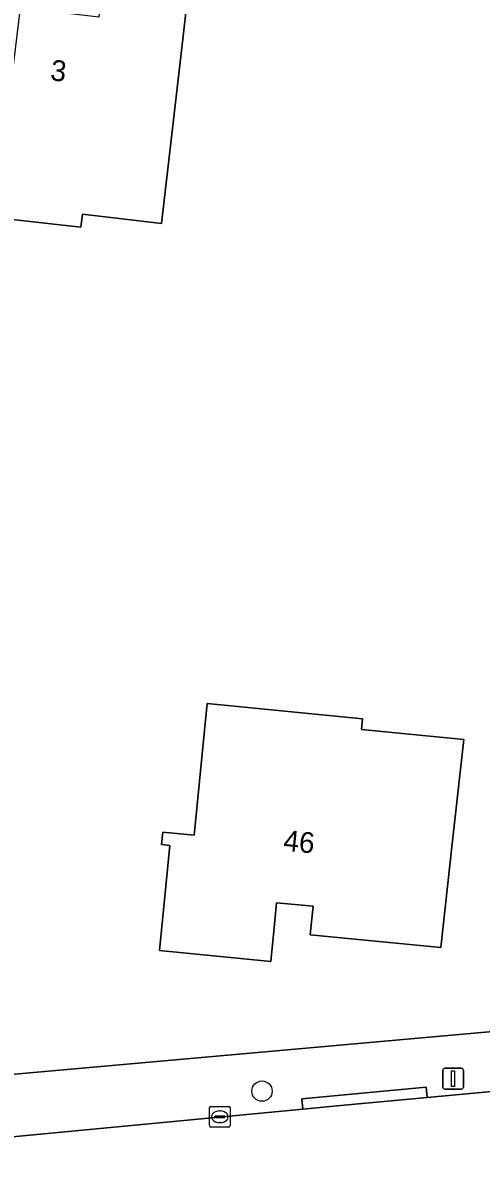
# Model space of a CAD drawing. Extents: x 162396 to 163643, y 386452 to 387406.
# Drawn here: x 163098.8 to 163120.8, y 386719.9 to 386774.2 of the extents above; entities that cross this region are included whole.
import ezdxf

# ---------------------------------------------------------------- set-up
doc = ezdxf.new("R2010")
doc.units = 0
for name, color, linetype in [('IMGEO_Boom', 7, 'Continuous'), ('IMGEO_Erf', 7, 'Continuous'), ('IMGEO_Kolk', 7, 'Continuous'), ('IMGEO_Lichtmast', 7, 'Continuous'), ('IMGEO_Pand', 7, 'Continuous'), ('IMGEO_Pand_nummerreeks', 7, 'Continuous'), ('IMGEO_Rijbaan_lokaal_open', 7, 'Continuous'), ('IMGEO_Voetpad_open', 7, 'Continuous')]:
    doc.layers.add(name, color=color, linetype=linetype)

msp = doc.modelspace()

# ---------------------------------------------------------------- linework, layer by layer
at = {"layer": 'IMGEO_Boom'}
msp.add_circle((163110.277, 386722.934), 0.489, dxfattribs=at)
at = {"layer": 'IMGEO_Erf'}
for points in [[(163106.653, 386775.013), (163106.471, 386773.435), (163105.449, 386764.595), (163101.649, 386765.034), (163101.577, 386764.413), (163097.541, 386764.869)], [(163089.245, 386722.934), (163135.707, 386727.073)]]:
    msp.add_lwpolyline(points, dxfattribs=at)
msp.add_lwpolyline([(163118.865, 386729.831), (163112.594, 386730.442), (163112.728, 386731.81), (163110.975, 386731.981), (163110.842, 386730.613), (163110.701, 386729.165), (163105.353, 386729.686), (163105.844, 386734.729), (163105.448, 386734.768), (163105.507, 386735.369), (163107.023, 386735.221), (163107.639, 386741.54), (163115.111, 386740.812), (163115.06, 386740.293), (163119.971, 386739.81), (163119.416, 386734.801)], close=True, dxfattribs=at)
at = {"layer": 'IMGEO_Kolk'}
for p, q in [((163107.749, 386721.276), (163107.749, 386722.128)), ((163107.824, 386722.202), (163108.676, 386722.202)), ((163108.75, 386722.128), (163108.75, 386721.276)), ((163108.008, 386721.696), (163108.008, 386721.708)), ((163108.446, 386721.659), (163108.048, 386721.659)), ((163108.051, 386721.745), (163108.449, 386721.745)), ((163108.237, 386721.982), (163108.262, 386721.982)), ((163108.492, 386721.708), (163108.492, 386721.696)), ((163108.676, 386721.202), (163107.824, 386721.202)), ((163108.26, 386721.422), (163108.235, 386721.422))]:
    msp.add_line(p, q, dxfattribs=at)
for points in [[(163107.749, 386721.276), (163107.749, 386722.128)], [(163107.824, 386722.202), (163108.676, 386722.202)], [(163108.75, 386722.128), (163108.75, 386721.276)], [(163108.676, 386721.202), (163107.824, 386721.202)]]:
    msp.add_lwpolyline(points, dxfattribs=at)
for centre, radius, start, end in [((163107.826, 386722.126), 0.0765, 91.552, 178.448), ((163107.826, 386722.126), 0.0765, 91.552, 178.448), ((163108.674, 386722.126), 0.0765, 1.552, 88.448), ((163108.674, 386722.126), 0.0765, 1.552, 88.448), ((163108.048, 386721.705), 0.0403, 85.8775, 175.7526), ((163108.045, 386721.695), 0.0366, 178.938, 274.7102), ((163108.449, 386721.702), 0.043, 264.8664, 352.4533), ((163108.453, 386721.707), 0.0386, 1.7309, 96.639), ((163107.826, 386721.278), 0.0765, 181.552, 268.448), ((163107.826, 386721.278), 0.0765, 181.552, 268.448), ((163108.674, 386721.278), 0.0765, 271.552, 358.448), ((163108.674, 386721.278), 0.0765, 271.552, 358.448)]:
    msp.add_arc(centre, radius, start, end, dxfattribs=at)
for centre, major_axis, ratio, start_param, end_param in [((163108.236, 386721.702), (-0.387, 0.002), 0.722429, 4.712389, 7.853982), ((163108.261, 386721.702), (-0.39, 0.002), 0.717154, 1.570796, 4.712389)]:
    msp.add_ellipse(centre, major_axis=major_axis, ratio=ratio, start_param=start_param, end_param=end_param, dxfattribs=at)
at = {"layer": 'IMGEO_Lichtmast'}
for p, q in [((163118.959, 386723.13), (163118.959, 386723.93)), ((163118.959, 386723.93), (163118.959, 386723.13)), ((163119.059, 386724.03), (163119.849, 386724.03)), ((163119.849, 386724.03), (163119.059, 386724.03)), ((163119.949, 386723.93), (163119.949, 386723.13)), ((163119.949, 386723.13), (163119.949, 386723.93)), ((163119.849, 386723.03), (163119.059, 386723.03)), ((163119.059, 386723.03), (163119.849, 386723.03))]:
    msp.add_line(p, q, dxfattribs=at)
msp.add_lwpolyline([(163119.379, 386723.905), (163119.529, 386723.905), (163119.529, 386723.155), (163119.379, 386723.155), (163119.379, 386723.905)], dxfattribs=at)
for centre, start, end in [((163119.059, 386723.93), 90, 180), ((163119.059, 386723.93), 90, 180), ((163119.849, 386723.93), 0, 90), ((163119.849, 386723.93), 360, 90), ((163119.059, 386723.13), 180, 270), ((163119.059, 386723.13), 180, 270), ((163119.849, 386723.13), 270, 0), ((163119.849, 386723.13), 270, 0)]:
    msp.add_arc(centre, 0.1, start, end, dxfattribs=at)
at = {"layer": 'IMGEO_Pand'}
for points in [[(163106.471, 386773.435), (163106.653, 386775.013), (163106.299, 386775.054), (163102.972, 386775.438), (163103.01, 386775.768), (163102.569, 386775.819), (163102.434, 386774.504), (163098.916, 386774.91), (163098.656, 386774.94), (163098.281, 386771.797), (163094.578, 386772.239), (163094.119, 386768.051), (163093.013, 386757.959), (163096.663, 386757.522), (163097.541, 386764.869), (163101.577, 386764.413), (163101.649, 386765.034), (163105.449, 386764.595)], [(163119.971, 386739.81), (163115.06, 386740.293), (163115.111, 386740.812), (163107.639, 386741.54), (163107.023, 386735.221), (163105.507, 386735.369), (163105.448, 386734.768), (163105.844, 386734.729), (163105.353, 386729.686), (163110.701, 386729.165), (163110.842, 386730.613), (163110.975, 386731.981), (163112.728, 386731.81), (163112.594, 386730.442), (163118.865, 386729.831), (163119.416, 386734.801)]]:
    msp.add_lwpolyline(points, close=True, dxfattribs=at)
at = {"layer": 'IMGEO_Rijbaan_lokaal_open'}
msp.add_lwpolyline([(163141.811, 386723.064), (163140.884, 386723.484), (163139.923, 386723.819), (163138.936, 386724.066), (163137.931, 386724.225), (163136.916, 386724.293), (163135.898, 386724.271), (163135.635, 386724.25), (163133.912, 386724.09), (163118.21, 386722.627), (163114.218, 386722.255), (163112.236, 386722.066), (163097.959, 386720.704), (163092.387, 386720.148), (163089.401, 386719.85)], dxfattribs=at)
at = {"layer": 'IMGEO_Voetpad_open'}
for points in [[(163135.707, 386727.073), (163089.245, 386722.934)], [(163089.401, 386719.85), (163092.387, 386720.148), (163092.338, 386720.645), (163097.91, 386721.202), (163097.959, 386720.704), (163112.236, 386722.066), (163112.19, 386722.563), (163118.164, 386723.124), (163118.21, 386722.627), (163133.912, 386724.09), (163133.881, 386724.589), (163135.59, 386724.748), (163135.762, 386724.762), (163136.823, 386724.795), (163137.884, 386724.733), (163138.934, 386724.577), (163139.967, 386724.327), (163140.973, 386723.986), (163141.944, 386723.557), (163141.811, 386723.064)]]:
    msp.add_lwpolyline(points, dxfattribs=at)
msp.add_lwpolyline([(163118.21, 386722.627), (163118.164, 386723.124), (163112.19, 386722.563), (163112.236, 386722.066), (163114.218, 386722.255)], close=True, dxfattribs=at)

# ---------------------------------------------------------------- texts
at = {"layer": 'IMGEO_Pand_nummerreeks'}
for s, rotation, p in [('3', 353.4167, (163100.081, 386771.475)), ('46', 354.4286, (163111.274, 386734.484))]:
    msp.add_text(s, height=1, rotation=rotation, dxfattribs=at).set_placement(p)

doc.saveas('drawing.dxf')
